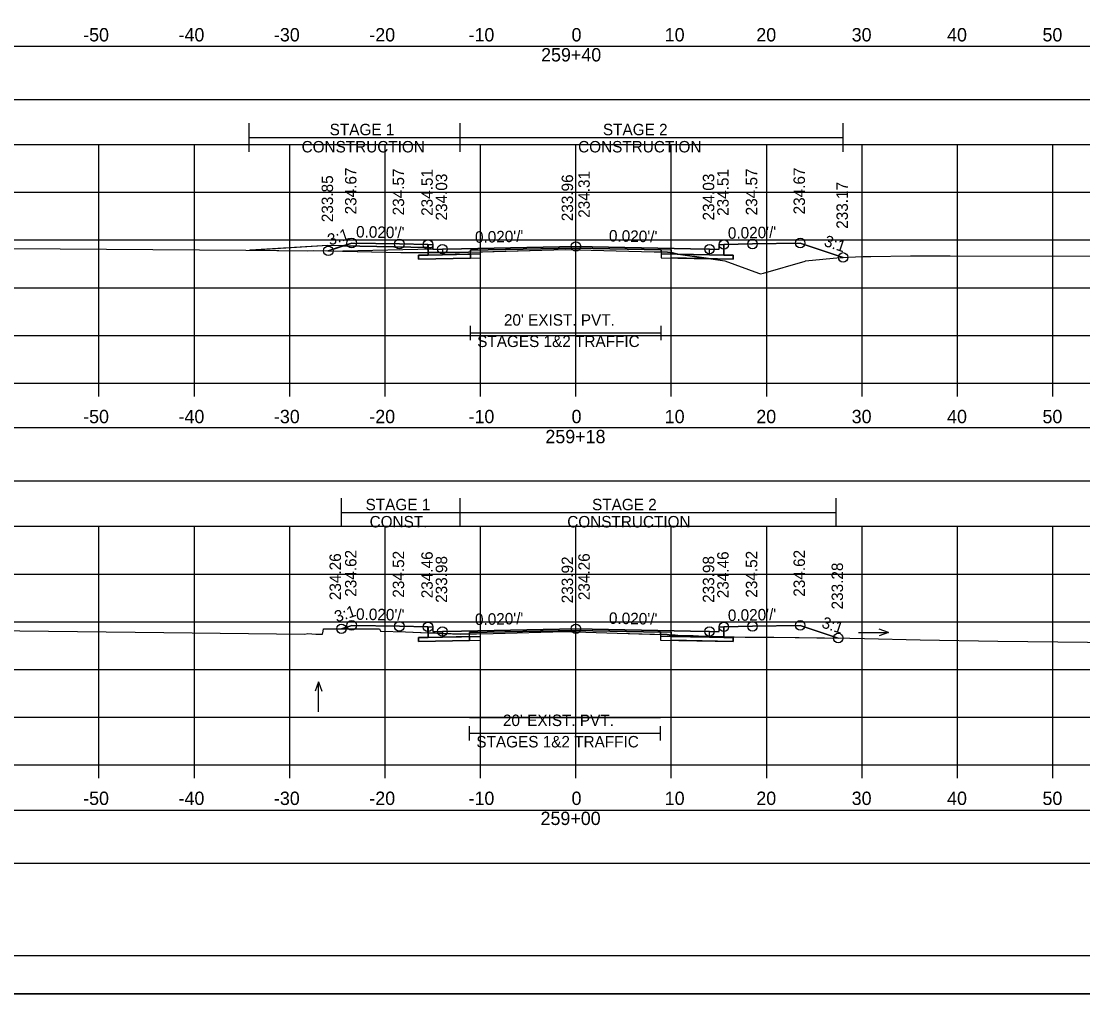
# Model space of a CAD drawing. Extents: x 1369627 to 1374022, y 380035 to 398173.
# Drawn here: x 1372040.4 to 1372151.7, y 393265.7 to 393367.6 of the extents above; entities that cross this region are included whole.
import ezdxf

# ---------------------------------------------------------------- set-up
doc = ezdxf.new("R2010")
doc.units = 0
for name, color, linetype in [('Default', 7, 'Continuous'), ('R_Alt Surface', 7, 'Continuous'), ('R_Axis', 7, 'Continuous'), ('R_Axis Annot', 7, 'Continuous'), ('R_Border', 7, 'Continuous'), ('R_Drive', 7, 'Continuous'), ('R_Exist Surface', 7, 'Continuous'), ('R_Fin Surface', 7, 'Continuous'), ('R_Grid', 7, 'Continuous'), ('R_MOT', 7, 'Continuous'), ('R_No Plot', 7, 'Continuous'), ('R_Water Annot', 7, 'Continuous'), ('R_Xsect Elev', 7, 'Continuous'), ('R_Xsect Slope', 7, 'Continuous'), ('T_Vehicle Path Lt Minor', 7, 'Continuous'), ('T_Vehicle Path Rt', 7, 'Continuous')]:
    doc.layers.add(name, color=color, linetype=linetype)

msp = doc.modelspace()

# ---------------------------------------------------------------- linework, layer by layer
at = {"layer": 'Default'}
for p, q in [((1372087.48, 393334.22), (1372087.48, 393335.72)), ((1372107.48, 393334.22), (1372107.48, 393335.72)), ((1372087.48, 393334.97), (1372107.48, 393334.97)), ((1372087.38, 393292.28), (1372087.38, 393293.78)), ((1372087.38, 393293.03), (1372107.38, 393293.03)), ((1372107.38, 393292.28), (1372107.38, 393293.78))]:
    msp.add_line(p, q, dxfattribs=at)
for points in [[(1371948.53, 393359.44), (1372248.53, 393359.44), (1372248.53, 393364.97), (1371948.53, 393364.97)], [(1372083.02, 393344.23), (1372083.52, 393344.23), (1372083.53, 393343.73), (1372084.53, 393343.75), (1372084.53, 393343.16), (1372083.03, 393343.13)], [(1372113.53, 393343.73), (1372113.54, 393344.23), (1372114.04, 393344.23), (1372114.03, 393343.13), (1372112.53, 393343.16), (1372112.53, 393343.75)], [(1371948.53, 393319.48), (1372248.53, 393319.48), (1372248.53, 393325.01), (1371948.53, 393325.01)], [(1372083.02, 393304.17), (1372083.52, 393304.17), (1372083.53, 393303.67), (1372084.53, 393303.69), (1372084.53, 393303.1), (1372083.03, 393303.07)], [(1372113.53, 393303.67), (1372113.54, 393304.17), (1372114.04, 393304.17), (1372114.03, 393303.07), (1372112.53, 393303.1), (1372112.53, 393303.69)], [(1371948.53, 393279.41), (1372248.53, 393279.41), (1372248.53, 393284.93), (1371948.53, 393284.93)]]:
    msp.add_lwpolyline(points, close=True, dxfattribs=at)
at = {"layer": 'R_Alt Surface'}
for points in [[(1372083.03, 393344.23), (1372083.03, 393343.13), (1372084.53, 393343.16), (1372087.48, 393343.22), (1372087.48, 393343.63), (1372098.53, 393343.86), (1372107.48, 393343.68), (1372107.48, 393343.26), (1372112.53, 393343.16), (1372114.03, 393343.13), (1372114.03, 393344.23)], [(1372083.03, 393304.17), (1372083.03, 393303.07), (1372084.53, 393303.1), (1372087.38, 393303.16), (1372087.38, 393303.58), (1372098.53, 393303.8), (1372107.38, 393303.62), (1372107.38, 393303.21), (1372112.53, 393303.1), (1372114.03, 393303.07), (1372114.03, 393304.17)]]:
    msp.add_lwpolyline(points, dxfattribs=at)
for points in [[(1372082.03, 393343.11), (1372083.03, 393343.13), (1372084.53, 393343.16), (1372087.48, 393343.22), (1372087.48, 393342.8), (1372082.03, 393342.69)], [(1372115.03, 393343.11), (1372114.03, 393343.13), (1372112.53, 393343.16), (1372107.48, 393343.26), (1372107.48, 393342.84), (1372115.03, 393342.69)], [(1372082.03, 393303.05), (1372083.03, 393303.07), (1372084.53, 393303.1), (1372087.38, 393303.16), (1372087.38, 393302.74), (1372082.03, 393302.64)], [(1372115.03, 393303.05), (1372114.03, 393303.07), (1372112.53, 393303.1), (1372107.38, 393303.21), (1372107.38, 393302.79), (1372115.03, 393302.64)]]:
    msp.add_lwpolyline(points, close=True, dxfattribs=at)
at = {"layer": 'R_Axis'}
for p, q in [((1371948.53, 393329.71), (1372248.53, 393329.71)), ((1372048.53, 393328.31), (1372048.53, 393329.71)), ((1372058.53, 393328.31), (1372058.53, 393329.71)), ((1372068.53, 393328.31), (1372068.53, 393329.71)), ((1372078.53, 393328.31), (1372078.53, 393329.71)), ((1372088.53, 393328.31), (1372088.53, 393329.71)), ((1372098.53, 393328.31), (1372098.53, 393329.71)), ((1372108.53, 393328.31), (1372108.53, 393329.71)), ((1372118.53, 393328.31), (1372118.53, 393329.71)), ((1372128.53, 393328.31), (1372128.53, 393329.71)), ((1372138.53, 393328.31), (1372138.53, 393329.71)), ((1372148.53, 393328.31), (1372148.53, 393329.71)), ((1371948.53, 393289.71), (1372248.53, 393289.71)), ((1372048.53, 393288.31), (1372048.53, 393289.71)), ((1372058.53, 393288.31), (1372058.53, 393289.71)), ((1372068.53, 393288.31), (1372068.53, 393289.71)), ((1372078.53, 393288.31), (1372078.53, 393289.71)), ((1372088.53, 393288.31), (1372088.53, 393289.71)), ((1372098.53, 393288.31), (1372098.53, 393289.71)), ((1372108.53, 393288.31), (1372108.53, 393289.71)), ((1372118.53, 393288.31), (1372118.53, 393289.71)), ((1372128.53, 393288.31), (1372128.53, 393289.71)), ((1372138.53, 393288.31), (1372138.53, 393289.71)), ((1372148.53, 393288.31), (1372148.53, 393289.71))]:
    msp.add_line(p, q, dxfattribs=at)
at = {"layer": 'R_Border'}
msp.add_line((1372256.71, 393269.71), (1371940.53, 393269.71), dxfattribs=at)
at = {"layer": 'R_Drive'}
for p, q in [((1372072.53, 393344.12), (1372064.26, 393343.62)), ((1372083.53, 393343.9), (1372072.53, 393344.12)), ((1372083.53, 393343.73), (1372083.53, 393343.9))]:
    msp.add_line(p, q, dxfattribs=at)
at = {"layer": 'R_Exist Surface'}
for points in [[(1372034.67, 393343.85), (1372063.93, 393343.63), (1372070.39, 393343.56), (1372070.97, 393343.6), (1372080.19, 393343.4), (1372080.24, 393343.4), (1372082.27, 393343.38), (1372082.35, 393343.38), (1372085.1, 393343.4), (1372085.89, 393343.4), (1372086.18, 393343.41), (1372086.34, 393343.4), (1372087.26, 393343.43), (1372097.48, 393343.7), (1372106.74, 393343.48), (1372108.12, 393343.44), (1372108.64, 393343.36), (1372109.48, 393343.17), (1372114.15, 393342.54), (1372117.66, 393341.24), (1372117.89, 393341.17), (1372118.19, 393341.24), (1372122.55, 393342.5), (1372122.58, 393342.51), (1372126.23, 393342.87), (1372128.63, 393342.97), (1372129.43, 393342.96), (1372133.59, 393343.03), (1372136.82, 393343.06), (1372137.75, 393343.04), (1372152.73, 393343)], [(1372034.14, 393303.84), (1372055.34, 393303.59), (1372070.11, 393303.41), (1372070.42, 393303.48), (1372071.27, 393303.4), (1372071.97, 393303.4), (1372072.03, 393303.72), (1372072.07, 393303.97), (1372075.01, 393303.98), (1372077.94, 393303.98), (1372078.01, 393303.83), (1372078.03, 393303.72), (1372080.66, 393303.65), (1372086.38, 393303.4), (1372089.85, 393303.48), (1372097.38, 393303.67), (1372102.86, 393303.51), (1372108.09, 393303.36), (1372108.29, 393303.33), (1372108.63, 393303.31), (1372108.95, 393303.29), (1372109.21, 393303.28), (1372109.89, 393303.25), (1372110.82, 393303.22), (1372111.39, 393303.2), (1372112.41, 393303.18), (1372115.13, 393303.12), (1372116.28, 393303.1), (1372116.91, 393303.1), (1372118.33, 393303.1), (1372119.29, 393303.1), (1372127.23, 393302.98), (1372128.79, 393302.96), (1372134.62, 393302.81), (1372142.76, 393302.69), (1372158.46, 393302.51)]]:
    msp.add_lwpolyline(points, dxfattribs=at)
at = {"layer": 'R_Fin Surface'}
for points in [[(1372072.57, 393343.57), (1372075.02, 393344.39), (1372080.02, 393344.29), (1372083.02, 393344.23), (1372083.52, 393344.23), (1372083.53, 393343.73), (1372084.53, 393343.75), (1372086.53, 393343.79), (1372098.53, 393344.03), (1372110.53, 393343.79), (1372112.53, 393343.75), (1372113.53, 393343.73), (1372113.54, 393344.23), (1372114.04, 393344.23), (1372117.04, 393344.29), (1372122.04, 393344.39), (1372126.54, 393342.88)], [(1372073.95, 393303.97), (1372075.02, 393304.33), (1372080.02, 393304.23), (1372083.02, 393304.17), (1372083.52, 393304.17), (1372083.53, 393303.67), (1372084.53, 393303.69), (1372086.53, 393303.73), (1372098.53, 393303.97), (1372110.53, 393303.73), (1372112.53, 393303.69), (1372113.53, 393303.67), (1372113.54, 393304.17), (1372114.04, 393304.17), (1372117.04, 393304.23), (1372122.04, 393304.33), (1372126.03, 393303)]]:
    msp.add_lwpolyline(points, dxfattribs=at)
at = {"layer": 'R_Grid'}
for p, q in [((1371948.53, 393354.71), (1372248.53, 393354.71)), ((1372048.53, 393329.71), (1372048.53, 393354.71)), ((1372058.53, 393329.71), (1372058.53, 393354.71)), ((1372068.53, 393329.71), (1372068.53, 393354.71)), ((1372078.53, 393329.71), (1372078.53, 393354.71)), ((1372088.53, 393329.71), (1372088.53, 393354.71)), ((1372098.53, 393329.71), (1372098.53, 393354.71)), ((1372108.53, 393329.71), (1372108.53, 393354.71)), ((1372118.53, 393329.71), (1372118.53, 393354.71)), ((1372128.53, 393329.71), (1372128.53, 393354.71)), ((1372138.53, 393329.71), (1372138.53, 393354.71)), ((1372148.53, 393329.71), (1372148.53, 393354.71)), ((1371948.53, 393349.71), (1372248.53, 393349.71)), ((1371948.53, 393344.71), (1372248.53, 393344.71)), ((1371948.53, 393339.71), (1372248.53, 393339.71)), ((1371948.53, 393334.71), (1372248.53, 393334.71)), ((1371948.53, 393329.71), (1372248.53, 393329.71)), ((1371948.53, 393314.71), (1372248.53, 393314.71)), ((1372048.53, 393289.71), (1372048.53, 393314.71)), ((1372058.53, 393289.71), (1372058.53, 393314.71)), ((1372068.53, 393289.71), (1372068.53, 393314.71)), ((1372078.53, 393289.71), (1372078.53, 393314.71)), ((1372088.53, 393289.71), (1372088.53, 393314.71)), ((1372098.53, 393289.71), (1372098.53, 393314.71)), ((1372108.53, 393289.71), (1372108.53, 393314.71)), ((1372118.53, 393289.71), (1372118.53, 393314.71)), ((1372128.53, 393289.71), (1372128.53, 393314.71)), ((1372138.53, 393289.71), (1372138.53, 393314.71)), ((1372148.53, 393289.71), (1372148.53, 393314.71)), ((1371948.53, 393309.71), (1372248.53, 393309.71)), ((1371948.53, 393304.71), (1372248.53, 393304.71)), ((1371948.53, 393299.71), (1372248.53, 393299.71)), ((1371948.53, 393294.71), (1372248.53, 393294.71)), ((1371948.53, 393289.71), (1372248.53, 393289.71))]:
    msp.add_line(p, q, dxfattribs=at)
at = {"layer": 'R_MOT'}
for p, q in [((1372064.26, 393353.93), (1372064.26, 393356.93)), ((1372086.4, 393353.93), (1372086.4, 393356.93)), ((1372126.54, 393353.93), (1372126.54, 393356.93)), ((1372064.26, 393355.43), (1372126.54, 393355.43)), ((1372073.95, 393314.64), (1372073.95, 393317.64)), ((1372086.38, 393314.64), (1372086.38, 393317.64)), ((1372125.8, 393314.64), (1372125.8, 393317.64)), ((1372073.95, 393316.14), (1372125.8, 393316.14))]:
    msp.add_line(p, q, dxfattribs=at)
at = {"layer": 'R_No Plot'}
for p, q in [((1372083.53, 393343.73), (1372074.08, 393343.54)), ((1371928.13, 393265.74), (1372261.46, 393265.74))]:
    msp.add_line(p, q, dxfattribs=at)
for points in [[(1371928.12, 393479.07), (1372261.46, 393479.07), (1372261.46, 393265.73), (1371928.12, 393265.73)], [(1372174.45, 393475.17), (1372194.07, 393475.17), (1372194.07, 393465.29), (1372210.18, 393465.29), (1372233.38, 393465.29), (1372233.38, 393432.62), (1372256.59, 393432.62), (1372256.71, 393269.71), (1371940.53, 393269.71), (1371940.53, 393475.17)], [(1372088.53, 393343.24), (1372084.53, 393343.16), (1372083.03, 393343.13), (1372082.03, 393343.11), (1372082.03, 393342.69), (1372088.53, 393342.82)], [(1372098.53, 393344.03), (1372086.53, 393343.79), (1372084.53, 393343.75), (1372084.53, 393343.16), (1372088.53, 393343.24), (1372088.53, 393343.66), (1372098.53, 393343.86), (1372108.53, 393343.66), (1372108.53, 393343.24), (1372112.53, 393343.16), (1372112.53, 393343.75), (1372110.53, 393343.79)], [(1372108.53, 393343.24), (1372112.53, 393343.16), (1372114.03, 393343.13), (1372115.03, 393343.11), (1372115.03, 393342.69), (1372108.53, 393342.82)], [(1372088.53, 393303.18), (1372084.53, 393303.1), (1372083.03, 393303.07), (1372082.03, 393303.05), (1372082.03, 393302.64), (1372088.53, 393302.77)], [(1372098.53, 393303.97), (1372086.53, 393303.73), (1372084.53, 393303.69), (1372084.53, 393303.1), (1372088.53, 393303.18), (1372088.53, 393303.6), (1372098.53, 393303.8), (1372108.53, 393303.6), (1372108.53, 393303.18), (1372112.53, 393303.1), (1372112.53, 393303.69), (1372110.53, 393303.73)], [(1372108.53, 393303.18), (1372112.53, 393303.1), (1372114.03, 393303.07), (1372115.03, 393303.05), (1372115.03, 393302.64), (1372108.53, 393302.77)]]:
    msp.add_lwpolyline(points, close=True, dxfattribs=at)
for points in [[(1372083.02, 393344.23), (1372083.03, 393343.13), (1372084.53, 393343.16), (1372088.53, 393343.24), (1372088.53, 393343.66), (1372098.53, 393343.86), (1372108.53, 393343.66), (1372108.53, 393343.24), (1372112.53, 393343.16), (1372114.03, 393343.13), (1372114.04, 393344.23)], [(1372087.48, 393334.7), (1372107.48, 393334.7)], [(1372083.02, 393304.17), (1372083.03, 393303.07), (1372084.53, 393303.1), (1372088.53, 393303.18), (1372088.53, 393303.6), (1372098.53, 393303.8), (1372108.53, 393303.6), (1372108.53, 393303.18), (1372112.53, 393303.1), (1372114.03, 393303.07), (1372114.04, 393304.17)], [(1372087.38, 393294.67), (1372107.38, 393294.67)]]:
    msp.add_lwpolyline(points, dxfattribs=at)
for centre in [(1372075.02, 393344.39), (1372080.02, 393344.29), (1372083.02, 393344.23), (1372084.53, 393343.75), (1372098.53, 393344.03), (1372112.53, 393343.75), (1372114.04, 393344.23), (1372117.04, 393344.29), (1372122.04, 393344.39), (1372072.57, 393343.57), (1372126.54, 393342.88), (1372073.95, 393303.97), (1372075.02, 393304.33), (1372080.02, 393304.23), (1372083.02, 393304.17), (1372084.53, 393303.69), (1372098.53, 393303.97), (1372112.53, 393303.69), (1372114.04, 393304.17), (1372117.04, 393304.23), (1372122.04, 393304.33), (1372126.03, 393303)]:
    msp.add_circle(centre, 0.5, dxfattribs=at)
at = {"layer": 'R_Water Annot'}
for p, q in [((1372128.15, 393303.58), (1372131.29, 393303.58)), ((1372131.29, 393303.58), (1372130.33, 393303.93)), ((1372131.29, 393303.58), (1372130.33, 393303.23)), ((1372071.55, 393298.41), (1372071.2, 393297.45)), ((1372071.55, 393295.27), (1372071.55, 393298.41)), ((1372071.55, 393298.41), (1372071.9, 393297.45))]:
    msp.add_line(p, q, dxfattribs=at)
at = {"layer": 'R_Xsect Elev'}
for p, q in [((1372098.53, 393343.67), (1372098.53, 393353.67)), ((1372098.53, 393303.64), (1372098.53, 393313.64))]:
    msp.add_line(p, q, dxfattribs=at)
at = {"layer": 'T_Vehicle Path Lt Minor'}
for p, q in [((1372072.53, 393344.12), (1372064.38, 393343.63)), ((1372074.11, 393344.08), (1372072.53, 393344.12)), ((1372072.57, 393343.57), (1372074.11, 393344.08))]:
    msp.add_line(p, q, dxfattribs=at)
msp.add_lwpolyline([(1372064.38, 393343.63), (1372070.39, 393343.56), (1372070.97, 393343.6), (1372072.57, 393343.57)], dxfattribs=at)
at = {"layer": 'T_Vehicle Path Rt'}
for p, q in [((1372083.02, 393343.91), (1372083.02, 393344.23)), ((1372114.04, 393344.23), (1372114.03, 393343.13)), ((1372074.11, 393344.08), (1372072.57, 393343.57)), ((1372083.02, 393343.91), (1372074.11, 393344.08)), ((1372074.11, 393344.08), (1372083.02, 393343.91)), ((1372083.03, 393343.38), (1372083.02, 393343.91)), ((1372084.53, 393343.39), (1372083.03, 393343.38)), ((1372084.53, 393343.16), (1372083.03, 393343.13)), ((1372083.03, 393343.13), (1372084.53, 393343.16)), ((1372084.53, 393343.39), (1372084.53, 393343.16)), ((1372084.53, 393343.16), (1372084.53, 393343.39)), ((1372087.48, 393343.22), (1372084.53, 393343.16)), ((1372087.48, 393343.43), (1372087.26, 393343.43)), ((1372107.48, 393343.46), (1372107.48, 393343.68)), ((1372107.48, 393343.46), (1372107.48, 393343.26)), ((1372109.22, 393343.22), (1372107.48, 393343.26)), ((1372107.48, 393343.26), (1372109.22, 393343.22)), ((1372112.67, 393342.74), (1372114.15, 393342.54)), ((1372083.02, 393303.55), (1372083.02, 393304.17)), ((1372114.04, 393304.17), (1372114.03, 393303.14)), ((1372084.53, 393303.48), (1372083.03, 393303.55)), ((1372083.03, 393303.55), (1372083.03, 393303.07)), ((1372084.53, 393303.1), (1372083.03, 393303.07)), ((1372083.03, 393303.07), (1372084.53, 393303.1)), ((1372084.53, 393303.1), (1372084.53, 393303.48)), ((1372086.38, 393303.4), (1372084.53, 393303.48)), ((1372084.53, 393303.48), (1372084.53, 393303.1)), ((1372087.38, 393303.16), (1372084.53, 393303.1)), ((1372087.38, 393303.43), (1372086.38, 393303.4)), ((1372107.38, 393303.38), (1372107.38, 393303.62)), ((1372107.38, 393303.38), (1372107.38, 393303.21)), ((1372107.38, 393303.21), (1372112.53, 393303.1)), ((1372112.53, 393303.1), (1372112.53, 393303.18)), ((1372114.03, 393303.14), (1372112.53, 393303.18)), ((1372112.53, 393303.18), (1372112.53, 393303.1)), ((1372114.03, 393303.07), (1372112.53, 393303.1)), ((1372112.53, 393303.1), (1372114.03, 393303.07)), ((1372114.03, 393303.14), (1372115.13, 393303.12)), ((1372114.03, 393303.07), (1372114.03, 393303.14)), ((1372114.03, 393303.14), (1372114.03, 393303.14)), ((1372115.03, 393303.05), (1372114.03, 393303.07))]:
    msp.add_line(p, q, dxfattribs=at)
for points in [[(1372083.02, 393344.23), (1372080.02, 393344.29), (1372075.02, 393344.39), (1372074.11, 393344.08)], [(1372126.54, 393342.88), (1372122.04, 393344.39), (1372117.04, 393344.29), (1372114.04, 393344.23)], [(1372072.57, 393343.57), (1372080.19, 393343.4), (1372080.24, 393343.4), (1372082.27, 393343.38), (1372082.35, 393343.38), (1372083.03, 393343.38)], [(1372083.03, 393343.13), (1372082.03, 393343.11), (1372082.03, 393342.69), (1372087.48, 393342.8), (1372087.48, 393343.22)], [(1372083.03, 393343.38), (1372083.03, 393343.38), (1372083.03, 393343.13)], [(1372084.53, 393343.16), (1372087.48, 393343.22), (1372087.48, 393343.43)], [(1372087.26, 393343.43), (1372086.34, 393343.4), (1372086.18, 393343.41), (1372085.89, 393343.4), (1372085.1, 393343.4), (1372084.53, 393343.39)], [(1372107.48, 393343.68), (1372098.53, 393343.86), (1372087.48, 393343.63), (1372087.48, 393343.43)], [(1372087.48, 393343.43), (1372097.48, 393343.7), (1372106.74, 393343.48), (1372107.48, 393343.46)], [(1372109.22, 393343.22), (1372108.64, 393343.36), (1372108.12, 393343.44), (1372107.48, 393343.46)], [(1372107.48, 393343.26), (1372107.48, 393342.84), (1372112.67, 393342.74)], [(1372112.67, 393342.74), (1372109.48, 393343.17), (1372109.22, 393343.22)], [(1372114.03, 393343.13), (1372115.03, 393343.11), (1372115.03, 393342.69), (1372112.67, 393342.74)], [(1372114.15, 393342.54), (1372117.66, 393341.24), (1372117.89, 393341.17), (1372118.19, 393341.24), (1372122.55, 393342.5), (1372122.58, 393342.51), (1372126.23, 393342.87), (1372126.54, 393342.88)], [(1372083.02, 393304.17), (1372080.02, 393304.23), (1372075.02, 393304.33), (1372073.95, 393303.97)], [(1372126.03, 393303), (1372122.04, 393304.33), (1372117.04, 393304.23), (1372114.04, 393304.17)], [(1372073.95, 393303.97), (1372075.01, 393303.98), (1372077.94, 393303.98), (1372078.01, 393303.83), (1372078.03, 393303.72), (1372080.66, 393303.65), (1372083.02, 393303.55)], [(1372083.03, 393303.07), (1372082.03, 393303.05), (1372082.03, 393302.64), (1372087.38, 393302.74), (1372087.38, 393303.16)], [(1372084.53, 393303.1), (1372087.38, 393303.16), (1372087.38, 393303.43)], [(1372107.38, 393303.62), (1372098.53, 393303.8), (1372087.38, 393303.58), (1372087.38, 393303.43)], [(1372087.38, 393303.43), (1372089.85, 393303.48), (1372097.38, 393303.67), (1372102.86, 393303.51), (1372107.38, 393303.38)], [(1372112.53, 393303.18), (1372112.41, 393303.18), (1372111.39, 393303.2), (1372110.82, 393303.22), (1372109.89, 393303.25), (1372109.21, 393303.28), (1372108.95, 393303.29), (1372108.63, 393303.31), (1372108.29, 393303.33), (1372108.09, 393303.36), (1372107.38, 393303.38)], [(1372112.53, 393303.1), (1372107.38, 393303.21), (1372107.38, 393302.79), (1372115.03, 393302.64), (1372115.03, 393303.05)], [(1372115.13, 393303.12), (1372116.28, 393303.1), (1372116.91, 393303.1), (1372118.33, 393303.1), (1372119.29, 393303.1), (1372126.03, 393303)]]:
    msp.add_lwpolyline(points, dxfattribs=at)

# ---------------------------------------------------------------- texts
at = {"layer": 'R_Axis Annot'}
for s, height, p in [('-50', 1.4, (1372046.87, 393365.51)), ('-40', 1.4, (1372056.87, 393365.51)), ('-30', 1.4, (1372066.87, 393365.51)), ('-20', 1.4, (1372076.87, 393365.51)), ('-10', 1.4, (1372087.27, 393365.51)), ('0', 1.4, (1372098.07, 393365.51)), ('10', 1.4, (1372107.84, 393365.51)), ('20', 1.4, (1372117.44, 393365.51)), ('30', 1.4, (1372127.44, 393365.51)), ('40', 1.4, (1372137.44, 393365.51)), ('50', 1.4, (1372147.44, 393365.51)), ('259+40', 1.4, (1372094.88, 393363.41)), ("20' EXIST. PVT.", 1.2, (1372090.98, 393335.73)), ('STAGES 1&2 TRAFFIC', 1.2, (1372088.18, 393333.49)), ('-50', 1.4, (1372046.87, 393325.51)), ('-40', 1.4, (1372056.87, 393325.51)), ('-30', 1.4, (1372066.87, 393325.51)), ('-20', 1.4, (1372076.87, 393325.51)), ('-10', 1.4, (1372087.27, 393325.51)), ('0', 1.4, (1372098.07, 393325.51)), ('10', 1.4, (1372107.84, 393325.51)), ('20', 1.4, (1372117.44, 393325.51)), ('30', 1.4, (1372127.44, 393325.51)), ('40', 1.4, (1372137.44, 393325.51)), ('50', 1.4, (1372147.44, 393325.51)), ('259+18', 1.4, (1372095.33, 393323.41)), ("20' EXIST. PVT.", 1.2, (1372090.88, 393293.78)), ('STAGES 1&2 TRAFFIC', 1.2, (1372088.09, 393291.54)), ('-50', 1.4, (1372046.87, 393285.51)), ('-40', 1.4, (1372056.87, 393285.51)), ('-30', 1.4, (1372066.87, 393285.51)), ('-20', 1.4, (1372076.87, 393285.51)), ('-10', 1.4, (1372087.27, 393285.51)), ('0', 1.4, (1372098.07, 393285.51)), ('10', 1.4, (1372107.84, 393285.51)), ('20', 1.4, (1372117.44, 393285.51)), ('30', 1.4, (1372127.44, 393285.51)), ('40', 1.4, (1372137.44, 393285.51)), ('50', 1.4, (1372147.44, 393285.51)), ('259+00', 1.4, (1372094.82, 393283.41))]:
    msp.add_text(s, height=height, dxfattribs=at).set_placement(p)
at = {"layer": 'R_MOT'}
for s, p in [('STAGE 1', (1372072.71, 393355.68)), ('STAGE 2', (1372101.36, 393355.68)), ('CONSTRUCTION', (1372069.77, 393353.88)), ('CONSTRUCTION', (1372098.76, 393353.88)), ('STAGE 1', (1372076.48, 393316.39)), ('STAGE 2', (1372100.22, 393316.39)), ('CONST.', (1372076.9, 393314.59)), ('CONSTRUCTION', (1372097.62, 393314.59))]:
    msp.add_text(s, height=1.2, dxfattribs=at).set_placement(p)
at = {"layer": 'R_Xsect Elev'}
for s, p in [('234.67', (1372075.52, 393347.39)), ('234.57', (1372080.52, 393347.29)), ('234.51', (1372083.52, 393347.23)), ('234.51', (1372114.54, 393347.23)), ('234.57', (1372117.54, 393347.29)), ('234.67', (1372122.54, 393347.39)), ('233.85', (1372073.07, 393346.57)), ('234.03', (1372085.03, 393346.75)), ('233.96', (1372098.23, 393346.67)), ('234.31', (1372099.98, 393347.03)), ('234.03', (1372113.03, 393346.75)), ('233.17', (1372127.04, 393345.88)), ('234.62', (1372075.52, 393307.33)), ('234.52', (1372080.52, 393307.23)), ('234.46', (1372083.52, 393307.17)), ('234.46', (1372114.54, 393307.17)), ('234.52', (1372117.54, 393307.23)), ('234.62', (1372122.54, 393307.33)), ('234.26', (1372073.9, 393306.97)), ('233.98', (1372085.03, 393306.69)), ('233.92', (1372098.23, 393306.64)), ('234.26', (1372099.98, 393306.97)), ('233.98', (1372113.03, 393306.69)), ('233.28', (1372126.53, 393306))]:
    msp.add_text(s, height=1.2, rotation=90, dxfattribs=at).set_placement(p)
at = {"layer": 'R_Xsect Slope'}
for s, rotation, p in [('3:1', 18.4332, (1372072.73, 393344.11)), ("0.020'/'", 358.8542, (1372075.47, 393344.98)), ("0.020'/'", 1.1458, (1372087.96, 393344.41)), ("0.020'/'", 358.8542, (1372101.98, 393344.56)), ("0.020'/'", 1.1458, (1372114.47, 393344.83)), ('3:1', 341.5668, (1372124.45, 393344.11)), ('3:1', 18.4332, (1372073.45, 393304.63)), ("0.020'/'", 358.8542, (1372075.47, 393304.92)), ("0.020'/'", 1.1458, (1372087.96, 393304.36)), ("0.020'/'", 358.8542, (1372101.98, 393304.5)), ("0.020'/'", 1.1458, (1372114.47, 393304.78)), ('3:1', 341.5668, (1372124.2, 393304.14))]:
    msp.add_text(s, height=1.2, rotation=rotation, dxfattribs=at).set_placement(p)

doc.saveas('drawing.dxf')
